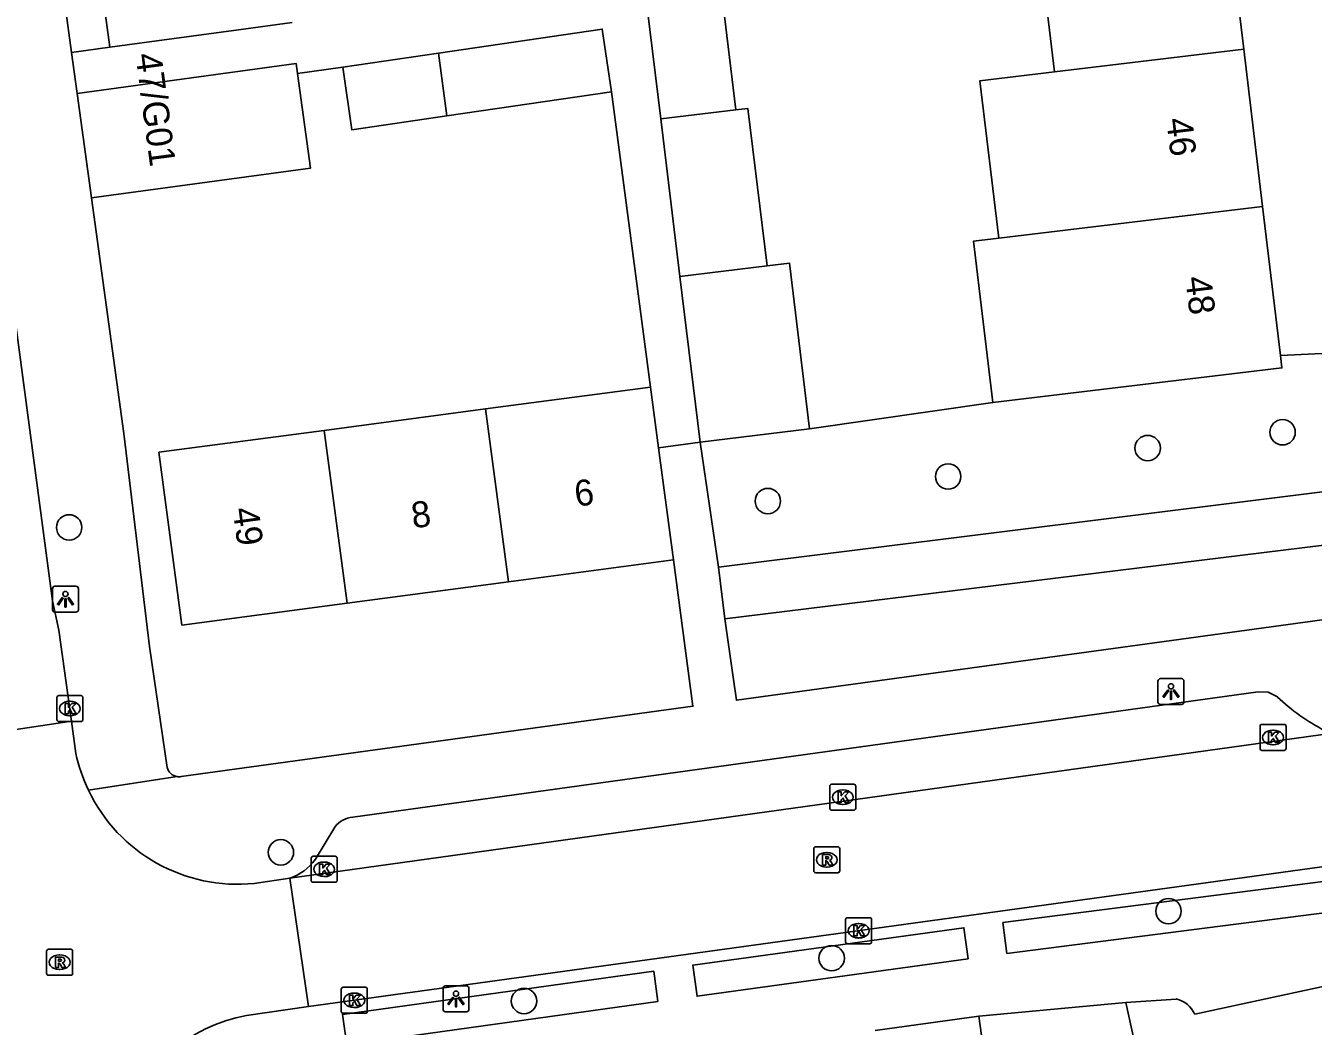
# Model space of a CAD drawing. Extents: x 159053 to 160041, y 380450 to 381422.
# Drawn here: x 159693.25 to 159742.79, y 380990.15 to 381028.65 of the extents above; entities that cross this region are included whole.
import ezdxf

# ---------------------------------------------------------------- set-up
doc = ezdxf.new("R2010")
doc.units = 0
for name, color, linetype in [('IMGEO_Boom', 7, 'Continuous'), ('IMGEO_Groenvoorziening', 7, 'Continuous'), ('IMGEO_Kolk', 7, 'Continuous'), ('IMGEO_Lichtpunt', 7, 'Continuous'), ('IMGEO_Muur', 7, 'Continuous'), ('IMGEO_Pand', 7, 'Continuous'), ('IMGEO_Pand_nummerreeks', 7, 'Continuous'), ('IMGEO_Rijbaan_lokaal_open', 7, 'Continuous'), ('IMGEO_Rioolput', 7, 'Continuous'), ('IMGEO_Voetpad_open', 7, 'Continuous')]:
    doc.layers.add(name, color=color, linetype=linetype)

msp = doc.modelspace()

# ---------------------------------------------------------------- linework, layer by layer
at = {"layer": 'IMGEO_Boom'}
for centre in [(159741.606, 381013.008), (159736.416, 381012.399), (159728.742, 381011.306), (159721.802, 381010.358), (159694.924, 381009.346), (159703.069, 380996.844), (159737.218, 380994.58), (159724.257, 380992.772), (159712.423, 380991.123)]:
    msp.add_circle(centre, 0.489, dxfattribs=at)
at = {"layer": 'IMGEO_Groenvoorziening'}
for points in [[(159741.522, 381015.957), (159744.994, 381016.126)], [(159730.458, 381014.153), (159723.41, 381013.133)], [(159719.902, 381007.819), (159746.022, 381011.068)], [(159746.022, 381011.068), (159746.431, 381009.056), (159720.149, 381005.834)]]:
    msp.add_lwpolyline(points, dxfattribs=at)
at = {"layer": 'IMGEO_Kolk'}
for p, q in [((159694.449, 381001.95), (159694.449, 381002.802)), ((159694.524, 381002.876), (159695.376, 381002.876)), ((159694.937, 381002.656), (159694.962, 381002.656)), ((159695.45, 381002.802), (159695.45, 381001.95)), ((159694.96, 381002.096), (159694.935, 381002.096)), ((159695.376, 381001.876), (159694.524, 381001.876)), ((159740.739, 381000.839), (159740.739, 381001.691)), ((159740.814, 381001.765), (159741.666, 381001.765)), ((159741.227, 381001.545), (159741.252, 381001.545)), ((159741.74, 381001.691), (159741.74, 381000.839)), ((159741.25, 381000.985), (159741.225, 381000.985)), ((159741.666, 381000.765), (159740.814, 381000.765)), ((159724.261, 380999.465), (159725.113, 380999.465)), ((159724.186, 380998.539), (159724.186, 380999.391)), ((159724.674, 380999.245), (159724.699, 380999.245)), ((159725.187, 380999.391), (159725.187, 380998.539)), ((159725.113, 380998.465), (159724.261, 380998.465)), ((159724.697, 380998.685), (159724.672, 380998.685)), ((159704.233, 380995.764), (159704.233, 380996.616)), ((159704.308, 380996.69), (159705.16, 380996.69)), ((159704.721, 380996.47), (159704.746, 380996.47)), ((159705.234, 380996.616), (159705.234, 380995.764)), ((159705.16, 380995.69), (159704.308, 380995.69)), ((159704.744, 380995.91), (159704.719, 380995.91)), ((159724.795, 380993.401), (159724.795, 380994.253)), ((159724.87, 380994.327), (159725.722, 380994.327)), ((159725.283, 380994.107), (159725.308, 380994.107)), ((159725.796, 380994.253), (159725.796, 380993.401)), ((159725.306, 380993.547), (159725.281, 380993.547)), ((159725.722, 380993.327), (159724.87, 380993.327)), ((159705.393, 380990.724), (159705.393, 380991.576)), ((159705.468, 380991.65), (159706.32, 380991.65)), ((159706.394, 380991.576), (159706.394, 380990.724)), ((159705.881, 380991.43), (159705.906, 380991.43)), ((159706.32, 380990.65), (159705.468, 380990.65)), ((159705.904, 380990.87), (159705.879, 380990.87))]:
    msp.add_line(p, q, dxfattribs=at)
for points in [[(159694.449, 381001.95), (159694.449, 381002.802)], [(159694.524, 381002.876), (159695.376, 381002.876)], [(159694.77, 381002.576), (159694.893, 381002.576), (159694.893, 381002.425), (159695.023, 381002.576), (159695.187, 381002.576), (159695.041, 381002.425), (159695.194, 381002.176), (159695.042, 381002.176), (159694.957, 381002.34), (159694.893, 381002.273), (159694.893, 381002.176), (159694.77, 381002.176), (159694.77, 381002.576)], [(159695.45, 381002.802), (159695.45, 381001.95)], [(159695.376, 381001.876), (159694.524, 381001.876)], [(159740.739, 381000.839), (159740.739, 381001.691)], [(159740.814, 381001.765), (159741.666, 381001.765)], [(159741.06, 381001.465), (159741.183, 381001.465), (159741.183, 381001.314), (159741.313, 381001.465), (159741.477, 381001.465), (159741.331, 381001.314), (159741.484, 381001.065), (159741.332, 381001.065), (159741.247, 381001.229), (159741.183, 381001.162), (159741.183, 381001.065), (159741.06, 381001.065), (159741.06, 381001.465)], [(159741.74, 381001.691), (159741.74, 381000.839)], [(159741.666, 381000.765), (159740.814, 381000.765)], [(159724.261, 380999.465), (159725.113, 380999.465)], [(159724.186, 380998.539), (159724.186, 380999.391)], [(159724.507, 380999.165), (159724.63, 380999.165), (159724.63, 380999.014), (159724.76, 380999.165), (159724.924, 380999.165), (159724.778, 380999.014), (159724.931, 380998.765), (159724.779, 380998.765), (159724.694, 380998.929), (159724.63, 380998.862), (159724.63, 380998.765), (159724.507, 380998.765), (159724.507, 380999.165)], [(159725.187, 380999.391), (159725.187, 380998.539)], [(159725.113, 380998.465), (159724.261, 380998.465)], [(159704.233, 380995.764), (159704.233, 380996.616)], [(159704.308, 380996.69), (159705.16, 380996.69)], [(159705.234, 380996.616), (159705.234, 380995.764)], [(159704.554, 380996.39), (159704.677, 380996.39), (159704.677, 380996.239), (159704.807, 380996.39), (159704.971, 380996.39), (159704.825, 380996.239), (159704.978, 380995.99), (159704.826, 380995.99), (159704.741, 380996.154), (159704.677, 380996.087), (159704.677, 380995.99), (159704.554, 380995.99), (159704.554, 380996.39)], [(159705.16, 380995.69), (159704.308, 380995.69)], [(159724.795, 380993.401), (159724.795, 380994.253)], [(159724.87, 380994.327), (159725.722, 380994.327)], [(159725.116, 380994.027), (159725.239, 380994.027), (159725.239, 380993.876), (159725.369, 380994.027), (159725.533, 380994.027), (159725.387, 380993.876), (159725.54, 380993.627), (159725.388, 380993.627), (159725.303, 380993.791), (159725.239, 380993.724), (159725.239, 380993.627), (159725.116, 380993.627), (159725.116, 380994.027)], [(159725.796, 380994.253), (159725.796, 380993.401)], [(159725.722, 380993.327), (159724.87, 380993.327)], [(159705.393, 380990.724), (159705.393, 380991.576)], [(159705.468, 380991.65), (159706.32, 380991.65)], [(159706.394, 380991.576), (159706.394, 380990.724)], [(159705.714, 380991.35), (159705.837, 380991.35), (159705.837, 380991.199), (159705.967, 380991.35), (159706.131, 380991.35), (159705.985, 380991.199), (159706.138, 380990.95), (159705.986, 380990.95), (159705.901, 380991.114), (159705.837, 380991.047), (159705.837, 380990.95), (159705.714, 380990.95), (159705.714, 380991.35)], [(159706.32, 380990.65), (159705.468, 380990.65)]]:
    msp.add_lwpolyline(points, dxfattribs=at)
for centre, start, end in [((159694.526, 381002.8), 91.552, 178.448), ((159694.526, 381002.8), 91.552, 178.448), ((159695.374, 381002.8), 1.552, 88.448), ((159695.374, 381002.8), 1.552, 88.448), ((159694.526, 381001.952), 181.552, 268.448), ((159694.526, 381001.952), 181.552, 268.448), ((159695.374, 381001.952), 271.552, 358.448), ((159695.374, 381001.952), 271.552, 358.448), ((159740.816, 381001.689), 91.552, 178.448), ((159740.816, 381001.689), 91.552, 178.448), ((159741.664, 381001.689), 1.552, 88.448), ((159741.664, 381001.689), 1.552, 88.448), ((159740.816, 381000.841), 181.552, 268.448), ((159740.816, 381000.841), 181.552, 268.448), ((159741.664, 381000.841), 271.552, 358.448), ((159741.664, 381000.841), 271.552, 358.448), ((159724.263, 380999.389), 91.552, 178.448), ((159724.263, 380999.389), 91.552, 178.448), ((159725.111, 380999.389), 1.552, 88.448), ((159725.111, 380999.389), 1.552, 88.448), ((159724.263, 380998.541), 181.552, 268.448), ((159724.263, 380998.541), 181.552, 268.448), ((159725.111, 380998.541), 271.552, 358.448), ((159725.111, 380998.541), 271.552, 358.448), ((159704.31, 380996.614), 91.552, 178.448), ((159704.31, 380996.614), 91.552, 178.448), ((159705.158, 380996.614), 1.552, 88.448), ((159705.158, 380996.614), 1.552, 88.448), ((159704.31, 380995.766), 181.552, 268.448), ((159704.31, 380995.766), 181.552, 268.448), ((159705.158, 380995.766), 271.552, 358.448), ((159705.158, 380995.766), 271.552, 358.448), ((159724.872, 380994.251), 91.552, 178.448), ((159724.872, 380994.251), 91.552, 178.448), ((159725.72, 380994.251), 1.552, 88.448), ((159725.72, 380994.251), 1.552, 88.448), ((159724.872, 380993.403), 181.552, 268.448), ((159724.872, 380993.403), 181.552, 268.448), ((159725.72, 380993.403), 271.552, 358.448), ((159725.72, 380993.403), 271.552, 358.448), ((159705.47, 380991.574), 91.552, 178.448), ((159705.47, 380991.574), 91.552, 178.448), ((159706.318, 380991.574), 1.552, 88.448), ((159706.318, 380991.574), 1.552, 88.448), ((159705.47, 380990.726), 181.552, 268.448), ((159705.47, 380990.726), 181.552, 268.448), ((159706.318, 380990.726), 271.552, 358.448), ((159706.318, 380990.726), 271.552, 358.448)]:
    msp.add_arc(centre, 0.0765, start, end, dxfattribs=at)
for centre, major_axis, ratio, start_param, end_param in [((159694.936, 381002.376), (-0.387, 0.002), 0.722429, 4.712389, 7.853982), ((159694.961, 381002.376), (-0.39, 0.002), 0.717154, 1.570796, 4.712389), ((159741.226, 381001.265), (-0.387, 0.002), 0.722429, 4.712389, 7.853982), ((159741.251, 381001.265), (-0.39, 0.002), 0.717154, 1.570796, 4.712389), ((159724.673, 380998.965), (-0.387, 0.002), 0.722429, 4.712389, 7.853982), ((159724.698, 380998.965), (-0.39, 0.002), 0.717154, 1.570796, 4.712389), ((159704.72, 380996.19), (-0.387, 0.002), 0.722429, 4.712389, 7.853982), ((159704.745, 380996.19), (-0.39, 0.002), 0.717154, 1.570796, 4.712389), ((159725.282, 380993.827), (-0.387, 0.002), 0.722429, 4.712389, 7.853982), ((159725.307, 380993.827), (-0.39, 0.002), 0.717154, 1.570796, 4.712389), ((159705.88, 380991.15), (-0.387, 0.002), 0.722429, 4.712389, 7.853982), ((159705.905, 380991.15), (-0.39, 0.002), 0.717154, 1.570796, 4.712389)]:
    msp.add_ellipse(centre, major_axis=major_axis, ratio=ratio, start_param=start_param, end_param=end_param, dxfattribs=at)
at = {"layer": 'IMGEO_Lichtpunt'}
for p, q in [((159694.282, 381006.986), (159694.282, 381006.179)), ((159694.282, 381006.986), (159694.282, 381006.179)), ((159695.184, 381007.081), (159694.376, 381007.081)), ((159695.184, 381007.081), (159694.376, 381007.081)), ((159695.278, 381006.179), (159695.278, 381006.986)), ((159695.278, 381006.179), (159695.278, 381006.986)), ((159694.376, 381006.085), (159695.184, 381006.085)), ((159694.376, 381006.085), (159695.184, 381006.085)), ((159736.813, 381003.433), (159736.813, 381002.626)), ((159736.813, 381003.433), (159736.813, 381002.626)), ((159737.715, 381003.528), (159736.907, 381003.528)), ((159737.715, 381003.528), (159736.907, 381003.528)), ((159737.809, 381002.626), (159737.809, 381003.433)), ((159737.809, 381002.626), (159737.809, 381003.433)), ((159736.907, 381002.532), (159737.715, 381002.532)), ((159736.907, 381002.532), (159737.715, 381002.532)), ((159709.307, 380991.609), (159709.307, 380990.802)), ((159709.307, 380991.609), (159709.307, 380990.802)), ((159710.209, 380991.704), (159709.401, 380991.704)), ((159710.209, 380991.704), (159709.401, 380991.704)), ((159710.303, 380990.802), (159710.303, 380991.609)), ((159710.303, 380990.802), (159710.303, 380991.609)), ((159709.401, 380990.708), (159710.209, 380990.708)), ((159709.401, 380990.708), (159710.209, 380990.708))]:
    msp.add_line(p, q, dxfattribs=at)
for points in [[(159694.656, 381006.65), (159694.695, 381006.622), (159694.507, 381006.36), (159694.469, 381006.387), (159694.656, 381006.65)], [(159694.758, 381006.602), (159694.805, 381006.602), (159694.805, 381006.28), (159694.758, 381006.28), (159694.758, 381006.602)], [(159694.868, 381006.622), (159694.906, 381006.649), (159695.093, 381006.387), (159695.054, 381006.359), (159694.868, 381006.622)], [(159737.187, 381003.097), (159737.226, 381003.069), (159737.038, 381002.807), (159737, 381002.834), (159737.187, 381003.097)], [(159737.289, 381003.049), (159737.336, 381003.049), (159737.336, 381002.727), (159737.289, 381002.727), (159737.289, 381003.049)], [(159737.399, 381003.069), (159737.437, 381003.096), (159737.624, 381002.834), (159737.585, 381002.806), (159737.399, 381003.069)], [(159709.681, 380991.273), (159709.72, 380991.245), (159709.532, 380990.983), (159709.494, 380991.01), (159709.681, 380991.273)], [(159709.783, 380991.225), (159709.83, 380991.225), (159709.83, 380990.903), (159709.783, 380990.903), (159709.783, 380991.225)], [(159709.893, 380991.245), (159709.931, 380991.272), (159710.118, 380991.01), (159710.079, 380990.982), (159709.893, 380991.245)]]:
    msp.add_lwpolyline(points, dxfattribs=at)
for centre in [(159694.781, 381006.784), (159737.312, 381003.231), (159709.806, 380991.407)]:
    msp.add_circle(centre, 0.0994, dxfattribs=at)
for centre, start, end in [((159694.376, 381006.986), 90, 180), ((159694.376, 381006.986), 90, 180), ((159695.184, 381006.986), 0, 90), ((159695.184, 381006.986), 0, 90), ((159694.376, 381006.179), 180, 270), ((159694.376, 381006.179), 180, 270), ((159695.184, 381006.179), 270, 0), ((159695.184, 381006.179), 270, 360), ((159736.907, 381003.433), 90, 180), ((159736.907, 381003.433), 90, 180), ((159737.715, 381003.433), 0, 90), ((159737.715, 381003.433), 0, 90), ((159736.907, 381002.626), 180, 270), ((159736.907, 381002.626), 180, 270), ((159737.715, 381002.626), 270, 0), ((159737.715, 381002.626), 270, 360), ((159709.401, 380991.609), 90, 180), ((159709.401, 380991.609), 90, 180), ((159710.209, 380991.609), 0, 90), ((159710.209, 380991.609), 0, 90), ((159709.401, 380990.802), 180, 270), ((159709.401, 380990.802), 180, 270), ((159710.209, 380990.802), 270, 0), ((159710.209, 380990.802), 270, 360)]:
    msp.add_arc(centre, 0.0946, start, end, dxfattribs=at)
at = {"layer": 'IMGEO_Muur'}
for points in [[(159695.779, 381022.026), (159697.026, 381012.965)], [(159735.575, 380991.069), (159729.922, 380990.537)]]:
    msp.add_lwpolyline(points, dxfattribs=at)
at = {"layer": 'IMGEO_Pand'}
for points in [[(159696.487, 381027.823), (159695.688, 381033.7)], [(159739.386, 381033.807), (159740.111, 381027.75)], [(159728.476, 381032.498), (159728.765, 381030.08), (159732.399, 381030.516), (159732.834, 381026.878)], [(159719.838, 381031.462), (159720.576, 381025.409)], [(159717.681, 381025.062), (159716.943, 381031.115)], [(159703.5, 381028.777), (159701.442, 381028.497), (159696.487, 381027.823)], [(159709.129, 381027.593), (159715.432, 381028.52), (159715.787, 381026.11)], [(159732.834, 381026.878), (159740.111, 381027.75)], [(159740.111, 381027.75), (159740.836, 381021.694)], [(159703.714, 381026.815), (159703.663, 381027.193), (159695.232, 381026.047)], [(159705.449, 381027.051), (159709.129, 381027.593)], [(159709.129, 381027.593), (159709.449, 381025.177)], [(159695.779, 381022.026), (159704.21, 381023.172), (159703.714, 381026.815)], [(159709.449, 381025.177), (159705.803, 381024.641), (159705.449, 381027.051)], [(159730.688, 381020.476), (159729.963, 381026.534), (159732.834, 381026.878)], [(159695.779, 381022.026), (159695.232, 381026.047)], [(159715.787, 381026.11), (159709.449, 381025.177)], [(159720.576, 381025.409), (159717.681, 381025.062)], [(159721.775, 381019.415), (159721.037, 381025.464), (159720.576, 381025.409)], [(159718.42, 381019.006), (159717.681, 381025.062)], [(159740.836, 381021.694), (159730.688, 381020.476)], [(159740.836, 381021.694), (159741.522, 381015.957)], [(159730.688, 381020.476), (159729.716, 381020.36), (159730.458, 381014.153)], [(159718.42, 381019.006), (159721.775, 381019.415)], [(159721.775, 381019.415), (159722.631, 381019.519), (159723.41, 381013.133)], [(159719.199, 381012.62), (159718.42, 381019.006)], [(159730.458, 381014.153), (159734.302, 381014.613), (159741.579, 381015.484), (159741.522, 381015.957)], [(159710.94, 381013.903), (159717.292, 381014.745)], [(159717.292, 381014.745), (159717.602, 381012.409)], [(159704.734, 381013.08), (159710.94, 381013.903)], [(159711.82, 381007.251), (159710.94, 381013.903)], [(159705.615, 381006.429), (159699.261, 381005.586), (159698.379, 381012.237), (159704.734, 381013.08)], [(159705.615, 381006.429), (159704.734, 381013.08)], [(159723.41, 381013.133), (159719.199, 381012.62)], [(159718.174, 381008.094), (159717.602, 381012.409)], [(159718.174, 381008.094), (159711.82, 381007.251)], [(159711.82, 381007.251), (159705.615, 381006.429)], [(159738.225, 380990.612), (159745.658, 380992.226)], [(159735.575, 380991.069), (159737.517, 380991.2)], [(159739.552, 380984.501), (159739.286, 380985.726), (159738.711, 380988.373), (159736.275, 380987.844), (159735.575, 380991.069)], [(159725.935, 380989.984), (159729.922, 380990.537)], [(159729.922, 380990.537), (159730.334, 380987.565), (159726.347, 380987.012)]]:
    msp.add_lwpolyline(points, dxfattribs=at)
msp.add_arc((159737.3, 380990.219), 1.005, 23.0442, 77.536, dxfattribs=at)
at = {"layer": 'IMGEO_Rijbaan_lokaal_open'}
for points in [[(159691.441, 381027.917), (159691.446, 381027.813), (159691.614, 381026.377), (159692.295, 381021.493), (159694.287, 381006.515), (159694.531, 381005.393), (159695.018, 381001.889)], [(159695.018, 381001.889), (159691.59, 381001.381)], [(159695.018, 381001.889), (159695.182, 381000.652)], [(159703.411, 380995.846), (159743.53, 381001.425)], [(159744.137, 380996.427), (159704.13, 380990.906)], [(159703.411, 380995.846), (159702.047, 380995.648)], [(159704.13, 380990.906), (159703.411, 380995.846)], [(159704.13, 380990.906), (159701.75, 380990.565)]]:
    msp.add_lwpolyline(points, dxfattribs=at)
for centre, radius, start, end in [((159701.385, 381001.968), 6.341, 191.9744, 205.5484), ((159701.401, 381001.972), 6.357, 205.5225, 275.8362), ((159702.783, 380984.673), 5.982, 99.9432, 163.1371)]:
    msp.add_arc(centre, radius, start, end, dxfattribs=at)
at = {"layer": 'IMGEO_Rioolput'}
for p, q in [((159723.569, 380996.13), (159723.569, 380996.982)), ((159723.644, 380997.056), (159724.496, 380997.056)), ((159724.57, 380996.982), (159724.57, 380996.13)), ((159724.057, 380996.836), (159724.082, 380996.836)), ((159724.496, 380996.056), (159723.644, 380996.056)), ((159724.08, 380996.276), (159724.055, 380996.276)), ((159694.057, 380992.188), (159694.057, 380993.04)), ((159694.132, 380993.114), (159694.984, 380993.114)), ((159695.058, 380993.04), (159695.058, 380992.188)), ((159694.545, 380992.894), (159694.57, 380992.894)), ((159694.984, 380992.114), (159694.132, 380992.114)), ((159694.568, 380992.334), (159694.543, 380992.334))]:
    msp.add_line(p, q, dxfattribs=at)
for points in [[(159723.569, 380996.13), (159723.569, 380996.982)], [(159723.644, 380997.056), (159724.496, 380997.056)], [(159724.57, 380996.982), (159724.57, 380996.13)], [(159724.158, 380996.754), (159723.906, 380996.756), (159723.906, 380996.356)], [(159723.906, 380996.356), (159724.03, 380996.356), (159724.03, 380996.518), (159724.041, 380996.518)], [(159724.084, 380996.675), (159724.03, 380996.675), (159724.03, 380996.594)], [(159724.03, 380996.594), (159724.082, 380996.594)], [(159724.088, 380996.489), (159724.159, 380996.356), (159724.299, 380996.356), (159724.234, 380996.482)], [(159724.496, 380996.056), (159723.644, 380996.056)], [(159694.057, 380992.188), (159694.057, 380993.04)], [(159694.132, 380993.114), (159694.984, 380993.114)], [(159695.058, 380993.04), (159695.058, 380992.188)], [(159694.646, 380992.812), (159694.394, 380992.814), (159694.394, 380992.414)], [(159694.394, 380992.414), (159694.518, 380992.414), (159694.518, 380992.576), (159694.529, 380992.576)], [(159694.572, 380992.733), (159694.518, 380992.733), (159694.518, 380992.652)], [(159694.518, 380992.652), (159694.57, 380992.652)], [(159694.576, 380992.547), (159694.647, 380992.414), (159694.787, 380992.414), (159694.722, 380992.54)], [(159694.984, 380992.114), (159694.132, 380992.114)]]:
    msp.add_lwpolyline(points, dxfattribs=at)
for centre, radius, start, end in [((159723.646, 380996.98), 0.0765, 91.552, 178.448), ((159723.646, 380996.98), 0.0765, 91.552, 178.448), ((159724.494, 380996.98), 0.0765, 1.552, 88.448), ((159724.494, 380996.98), 0.0765, 1.552, 88.448), ((159724.04, 380996.465), 0.0533, 26.0293, 88.6989), ((159724.066, 380996.783), 0.19, 274.7715, 282.9687), ((159724.09, 380996.579), 0.0964, 77.0061, 93.1865), ((159724.104, 380996.636), 0.0378, 276.6634, 79.6772), ((159724.157, 380996.644), 0.109, 350.3612, 89.416), ((159724.155, 380996.644), 0.112, 277.5842, 350.9817), ((159724.139, 380996.429), 0.108, 29.5134, 73.7905), ((159723.646, 380996.132), 0.0765, 181.552, 268.448), ((159723.646, 380996.132), 0.0765, 181.552, 268.448), ((159724.494, 380996.132), 0.0765, 271.552, 358.448), ((159724.494, 380996.132), 0.0765, 271.552, 358.448), ((159694.134, 380993.038), 0.0765, 91.552, 178.448), ((159694.134, 380993.038), 0.0765, 91.552, 178.448), ((159694.982, 380993.038), 0.0765, 1.552, 88.448), ((159694.982, 380993.038), 0.0765, 1.552, 88.448), ((159694.528, 380992.523), 0.0533, 26.0293, 88.6989), ((159694.554, 380992.841), 0.19, 274.7715, 282.9687), ((159694.578, 380992.637), 0.0964, 77.0061, 93.1865), ((159694.592, 380992.694), 0.0378, 276.6634, 79.6772), ((159694.645, 380992.702), 0.109, 350.3612, 89.416), ((159694.643, 380992.702), 0.112, 277.5842, 350.9817), ((159694.627, 380992.487), 0.108, 29.5134, 73.7905), ((159694.134, 380992.19), 0.0765, 181.552, 268.448), ((159694.134, 380992.19), 0.0765, 181.552, 268.448), ((159694.982, 380992.19), 0.0765, 271.552, 358.448), ((159694.982, 380992.19), 0.0765, 271.552, 358.448)]:
    msp.add_arc(centre, radius, start, end, dxfattribs=at)
for centre, major_axis, ratio, start_param, end_param in [((159724.056, 380996.556), (-0.387, 0.002), 0.722429, 4.712389, 7.853982), ((159724.081, 380996.556), (-0.39, 0.002), 0.717154, 1.570796, 4.712389), ((159694.544, 380992.614), (-0.387, 0.002), 0.722429, 4.712389, 7.853982), ((159694.569, 380992.614), (-0.39, 0.002), 0.717154, 1.570796, 4.712389)]:
    msp.add_ellipse(centre, major_axis=major_axis, ratio=ratio, start_param=start_param, end_param=end_param, dxfattribs=at)
at = {"layer": 'IMGEO_Voetpad_open'}
for points in [[(159681.977, 381130.689), (159681.022, 381130.534), (159695.018, 381027.623)], [(159695.018, 381027.623), (159696.487, 381027.823)], [(159695.232, 381026.047), (159695.018, 381027.623)], [(159703.714, 381026.815), (159705.449, 381027.051)], [(159715.787, 381026.11), (159717.292, 381014.745)], [(159698.695, 381000.108), (159698.013, 381004.769), (159697.026, 381012.965), (159695.779, 381022.026)], [(159717.602, 381012.409), (159719.199, 381012.62)], [(159719.199, 381012.62), (159719.902, 381007.819)], [(159699.227, 380999.759), (159718.92, 381002.466), (159718.174, 381008.094)], [(159720.149, 381005.834), (159719.902, 381007.819)], [(159746.03, 381006.192), (159720.594, 381002.696), (159720.481, 381003.494), (159720.149, 381005.834)], [(159741.406, 381002.821), (159741.048, 381003), (159740.662, 381003.013), (159705.84, 380998.193)], [(159695.664, 380999.233), (159699.081, 380999.757)], [(159705.145, 380997.817), (159704.396, 380996.577)], [(159744.418, 380994.675), (159744.266, 380995.86), (159730.85, 380994.139), (159731.002, 380992.954), (159744.418, 380994.675)], [(159729.509, 380992.745), (159729.344, 380993.94), (159718.916, 380992.503), (159719.081, 380991.308), (159729.509, 380992.745)], [(159717.575, 380991.103), (159717.413, 380992.266), (159705.439, 380990.598), (159705.601, 380989.435), (159717.575, 380991.103)], [(159735.575, 380991.069), (159729.922, 380990.537)]]:
    msp.add_lwpolyline(points, dxfattribs=at)
for centre, radius, start, end in [((159746.923, 381008.677), 8.046, 226.7111, 242.5911), ((159699.147, 381000.217), 0.465, 193.5539, 261.8839), ((159699.148, 381000.199), 0.447, 261.3892, 280.1804), ((159705.889, 380997.271), 0.923, 93.0722, 143.7552), ((159702.725, 380997.8), 2.071, 289.3536, 323.807)]:
    msp.add_arc(centre, radius, start, end, dxfattribs=at)

# ---------------------------------------------------------------- texts
at = {"layer": 'IMGEO_Pand_nummerreeks'}
for s, rotation, p in [('47/G01', 277.4941, (159697.471, 381027.541)), ('46', 276.8247, (159737.13, 381025.056)), ('48', 276.8247, (159737.86, 381018.959)), ('6', 7.5516, (159714.429, 381010.14)), ('8', 7.5538, (159708.154, 381009.307)), ('49', 277.554, (159701.21, 381010.062))]:
    msp.add_text(s, height=1, rotation=rotation, dxfattribs=at).set_placement(p)

doc.saveas('drawing.dxf')
